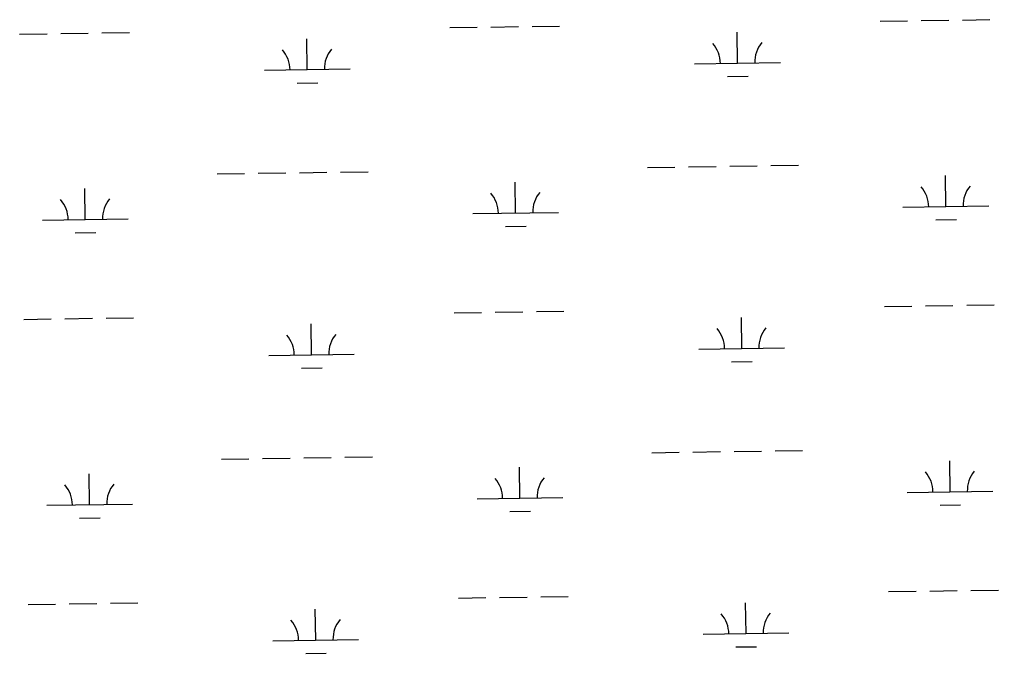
# Model space of a CAD drawing. Extents: x 3807117 to 3845308, y 337856 to 363736.
# Drawn here: x 3812123 to 3813264, y 357174 to 357913 of the extents above; entities that cross this region are included whole.
import ezdxf

# ---------------------------------------------------------------- set-up
doc = ezdxf.new("R2010")
doc.units = 0
doc.layers.add('V-WETL-SWMP', color=7, linetype='Continuous')

msp = doc.modelspace()

# ---------------------------------------------------------------- linework, layer by layer
at = {"layer": 'V-WETL-SWMP'}
for p, q in [((3813126.4, 357911.2), (3813158.4, 357911.7)), ((3813174.4, 357911.9), (3813206.4, 357912.4)), ((3813222.4, 357912.6), (3813254.4, 357913.1)), ((3812218.7, 357897.6), (3812250.7, 357898.1)), ((3812624.5, 357903.7), (3812656.5, 357904.2)), ((3812672.5, 357904.4), (3812704.5, 357904.9)), ((3812720.5, 357905.1), (3812752.5, 357905.6)), ((3812960, 357862.3), (3812959.5, 357898.3)), ((3812122.7, 357896.2), (3812154.7, 357896.6)), ((3812170.7, 357896.9), (3812202.7, 357897.4)), ((3812458.2, 357854.7), (3812457.6, 357890.7)), ((3812408.2, 357854), (3812508.2, 357855.5)), ((3812910, 357861.5), (3813010, 357863)), ((3812948.3, 357846.7), (3812972.3, 357847)), ((3812446.4, 357839.1), (3812470.4, 357839.5)), ((3812855, 357740.6), (3812887, 357741.1)), ((3812903, 357741.3), (3812935, 357741.8)), ((3812951, 357742), (3812983, 357742.5)), ((3812999, 357742.8), (3813031, 357743.2)), ((3812353.1, 357733.1), (3812385.1, 357733.6)), ((3812401.1, 357733.8), (3812433.1, 357734.3)), ((3812449.1, 357734.5), (3812481.1, 357735)), ((3812497.1, 357735.2), (3812529.1, 357735.7)), ((3813203, 357695.1), (3813202.5, 357731.1)), ((3812199.3, 357680), (3812198.8, 357716)), ((3812701.2, 357687.6), (3812700.6, 357723.6)), ((3813153, 357694.3), (3813253, 357695.8)), ((3812651.2, 357686.8), (3812751.2, 357688.3)), ((3812149.3, 357679.3), (3812249.3, 357680.8)), ((3812689.4, 357671.9), (3812713.4, 357672.3)), ((3813191.3, 357679.5), (3813215.3, 357679.8)), ((3812187.6, 357664.4), (3812211.6, 357664.8)), ((3813131.4, 357578.6), (3813163.4, 357579)), ((3813179.4, 357579.3), (3813211.3, 357579.8)), ((3813227.3, 357580), (3813259.3, 357580.5)), ((3812629.5, 357571), (3812661.5, 357571.5)), ((3812677.5, 357571.8), (3812709.5, 357572.2)), ((3812725.5, 357572.5), (3812757.5, 357573)), ((3812127.7, 357563.5), (3812159.6, 357564)), ((3812175.6, 357564.2), (3812207.6, 357564.7)), ((3812223.6, 357565), (3812255.6, 357565.4)), ((3812463.2, 357522.1), (3812462.6, 357558.1)), ((3812965, 357529.6), (3812964.5, 357565.6)), ((3812413.2, 357521.4), (3812513.1, 357522.9)), ((3812915, 357528.9), (3813015, 357530.4)), ((3812953.2, 357514), (3812977.2, 357514.4)), ((3812451.4, 357506.5), (3812475.4, 357506.9)), ((3812860, 357408), (3812892, 357408.4)), ((3812908, 357408.7), (3812940, 357409.2)), ((3812956, 357409.4), (3812988, 357409.9)), ((3813004, 357410.1), (3813036, 357410.6)), ((3812358.1, 357400.5), (3812390.1, 357400.9)), ((3812406.1, 357401.2), (3812438.1, 357401.6)), ((3812454.1, 357401.9), (3812486.1, 357402.4)), ((3812502.1, 357402.6), (3812534.1, 357403.1)), ((3813208, 357362.4), (3813207.5, 357398.4)), ((3812706.2, 357354.9), (3812705.6, 357390.9)), ((3812204.3, 357347.4), (3812203.8, 357383.4)), ((3813158, 357361.7), (3813258, 357363.2)), ((3812656.2, 357354.2), (3812756.2, 357355.7)), ((3812154.3, 357346.6), (3812254.3, 357348.1)), ((3812694.4, 357339.3), (3812718.4, 357339.7)), ((3813196.2, 357346.8), (3813220.2, 357347.2)), ((3812192.5, 357331.8), (3812216.5, 357332.1)), ((3813184.3, 357246.6), (3813216.3, 357247.1)), ((3813232.3, 357247.4), (3813264.3, 357247.8)), ((3812634.5, 357238.4), (3812666.5, 357238.9)), ((3812682.5, 357239.1), (3812714.5, 357239.6)), ((3812730.5, 357239.8), (3812762.5, 357240.3)), ((3813136.3, 357245.9), (3813168.3, 357246.4)), ((3812132.6, 357230.9), (3812164.6, 357231.4)), ((3812180.6, 357231.6), (3812212.6, 357232.1)), ((3812228.6, 357232.3), (3812260.6, 357232.8)), ((3812468.1, 357189.5), (3812467.6, 357225.5)), ((3812970, 357197), (3812969.5, 357233)), ((3812418.1, 357188.7), (3812518.1, 357190.2)), ((3812920, 357196.2), (3813020, 357197.7)), ((3812958.2, 357181.4), (3812982.2, 357181.7)), ((3812456.4, 357173.9), (3812480.4, 357174.2))]:
    msp.add_line(p, q, dxfattribs=at)
for centre, start, end in [((3812402.9, 357854.4), 0.0865, 41.6302), ((3812513.4, 357856), 140.0865, 181.6302), ((3812904.8, 357861.9), 0.0865, 41.6302), ((3813015.3, 357863.6), 140.0865, 181.6302), ((3813147.8, 357694.7), 0.0865, 41.6302), ((3813258.3, 357696.4), 140.0865, 181.6302), ((3812254.6, 357681.3), 140.0865, 181.6302), ((3812645.9, 357687.2), 0.0865, 41.6302), ((3812756.4, 357688.9), 140.0865, 181.6302), ((3812144.1, 357679.7), 0.0865, 41.6302), ((3812407.9, 357521.8), 0.0865, 41.6302), ((3812518.4, 357523.4), 140.0865, 181.6302), ((3812909.8, 357529.3), 0.0865, 41.6302), ((3813020.2, 357530.9), 140.0865, 181.6302), ((3813152.8, 357362.1), 0.0865, 41.6302), ((3813263.2, 357363.7), 140.0865, 181.6302), ((3812650.9, 357354.6), 0.0865, 41.6302), ((3812761.4, 357356.2), 140.0865, 181.6302), ((3812149.1, 357347), 0.0865, 41.6302), ((3812259.5, 357348.7), 140.0865, 181.6302), ((3812523.4, 357190.8), 140.0865, 181.6302), ((3812914.7, 357196.6), 0.0865, 41.6302), ((3813025.2, 357198.3), 140.0865, 181.6302), ((3812412.9, 357189.1), 0.0865, 41.6302)]:
    msp.add_arc(centre, 35.2, start, end, dxfattribs=at)

doc.saveas('drawing.dxf')
